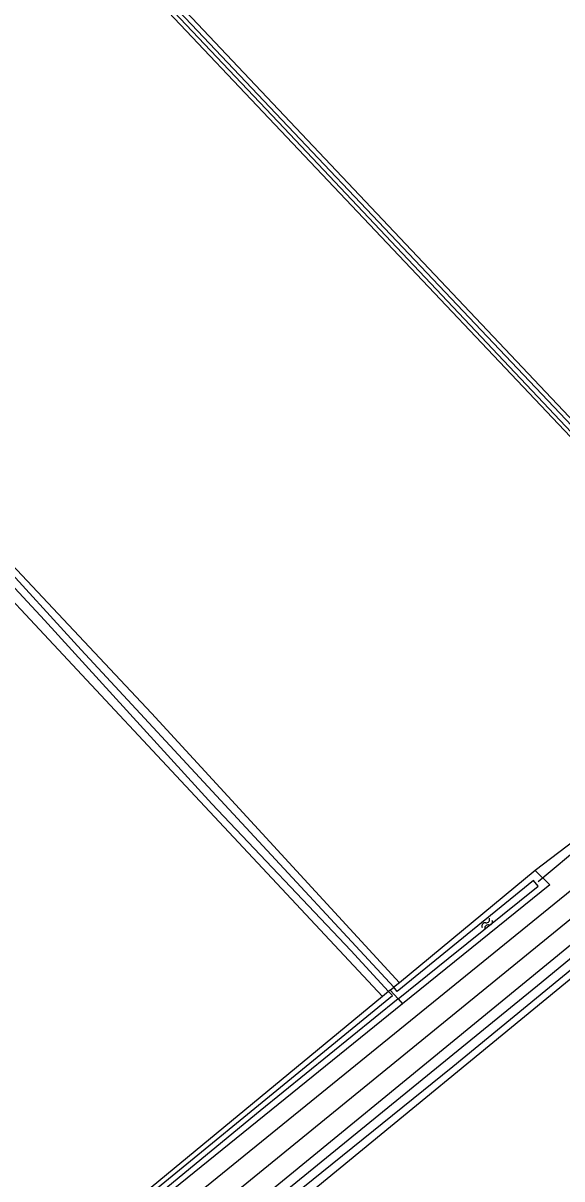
# Model space of a CAD drawing. Extents: x 136000 to 141000, y 400494 to 402006.
# Drawn here: x 140019.1 to 140088.4, y 401290.4 to 401439 of the extents above; entities that cross this region are included whole.
import ezdxf

# ---------------------------------------------------------------- set-up
doc = ezdxf.new("R2010")
doc.units = 0
for name, color, linetype in [('gg-knt-onverhard', 7, 'Continuous'), ('gg-kntw-bovenkant insteek waterloop', 7, 'Continuous'), ('gg-kntw-waterlijn', 7, 'Continuous'), ('gg-kwrk-duiker nz buis', 7, 'Continuous'), ('gt-grn-groengrens', 7, 'Continuous'), ('gt-grn-vlakafsluiter', 7, 'Continuous'), ('gt-symb-watersymbool', 7, 'Continuous')]:
    doc.layers.add(name, color=color, linetype=linetype)

# ---------------------------------------------------------------- blocks, each defined once
blk = doc.blocks.new('gt0-WA')
at = {"layer": 'gt-symb-watersymbool'}
for centre, start, end in [((-0.32, 0.02), 28.0725, 151.9275), ((0.43, 0.42), 208.0725, 331.9275), ((-0.32, -0.43), 28.0725, 151.9275), ((0.43, -0.03), 208.0725, 331.9275)]:
    blk.add_arc(centre, 0.425, start, end, dxfattribs=at)

msp = doc.modelspace()

# ---------------------------------------------------------------- linework, layer by layer
at = {"layer": 'gg-knt-onverhard'}
for p, q in [((140000, 401250.88), (140207.9, 401420.33)), ((140003.1, 401257.28), (140203.21, 401419.91))]:
    msp.add_line(p, q, dxfattribs=at)
at = {"layer": 'gg-kntw-bovenkant insteek waterloop'}
for p, q in [((140108.81, 401331.93), (140023.83, 401262.22)), ((140084.92, 401330), (140067.46, 401315.59)), ((140065.29, 401313.81), (140023.03, 401278.94))]:
    msp.add_line(p, q, dxfattribs=at)
for points in [[(139999.84, 401482.98), (140069.02, 401409.79), (140105.78, 401370.9), (140118.66, 401357.74)], [(139998.66, 401481.74), (140028.64, 401450.07), (140090.97, 401384.21), (140116.86, 401356.25)], [(140000.25, 401387.84), (140035.57, 401350.25), (140067.46, 401315.59)], [(139997.53, 401386.29), (140039.35, 401341.56), (140065.29, 401313.81)], [(140107.49, 401335.22), (140019.44, 401263), (140021.74, 401260.51)], [(140084.92, 401330), (140086.78, 401328.19), (140067.87, 401312.88)], [(140067.87, 401312.88), (140024.19, 401277.52), (140023.03, 401278.94)]]:
    msp.add_lwpolyline(points, dxfattribs=at)
at = {"layer": 'gg-kntw-waterlijn'}
for points in [[(140117.51, 401356.78), (140112.82, 401361.74), (140093.19, 401382.54), (140052.66, 401425.48), (139986.47, 401495.25), (139951.72, 401532.15), (139908.33, 401578.52), (139880.71, 401607.59), (139881.29, 401608.15), (139914.79, 401572.71), (139935.52, 401550.5), (139957.49, 401526.98), (139981.27, 401501.69), (140025.19, 401455.29), (140094.32, 401382.27), (140118.03, 401357.22)], [(140066.07, 401314.45), (140061.22, 401319.72), (140043.33, 401338.61), (140021.84, 401362.23), (139972.45, 401415.42), (139954.21, 401435.06)], [(140066.73, 401315), (140026.56, 401358.41), (140015.4, 401370.56), (139997.88, 401389.28), (139984.4, 401403.69), (139968.54, 401420.81), (139954.87, 401435.58)], [(140108.36, 401334.25), (140085.69, 401315.58), (140032.12, 401271.89), (140021.13, 401262.92), (140022.74, 401261.33)], [(140023.46, 401261.92), (140022.5, 401262.94), (140028.98, 401268.24), (140047.27, 401282.99), (140074.33, 401304.82), (140100.39, 401326.22), (140108.8, 401333.36), (140109.52, 401332.52)], [(140067.31, 401313.49), (140073.71, 401318.69), (140085.29, 401328.02), (140084.69, 401328.72), (140067.18, 401314.47), (140066.73, 401315)], [(140067.31, 401313.49), (140049.56, 401299.11), (140024.34, 401278.38), (140023.86, 401278.97), (140066.56, 401313.92), (140066.07, 401314.45)]]:
    msp.add_lwpolyline(points, dxfattribs=at)
at = {"layer": 'gg-kwrk-duiker nz buis'}
msp.add_line((140085.31, 401328.61), (140091.24, 401333.58), dxfattribs=at)
at = {"layer": 'gt-grn-groengrens'}
msp.add_line((140089.92, 401333.83), (140084.92, 401330), dxfattribs=at)
at = {"layer": 'gt-grn-vlakafsluiter'}
for p, q in [((140067.46, 401315.59), (140066.73, 401315)), ((140066.07, 401314.45), (140065.29, 401313.81)), ((140066.27, 401314.62), (140066.07, 401314.45)), ((140066.27, 401314.62), (140066.73, 401315)), ((140067.31, 401313.49), (140066.27, 401314.62)), ((140067.31, 401313.49), (140067.87, 401312.88))]:
    msp.add_line(p, q, dxfattribs=at)

# ---------------------------------------------------------------- block references
at = {"layer": 'gt-symb-watersymbool', "rotation": 51.984339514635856}
msp.add_blockref('gt0-WA', (140078.71, 401323.11), dxfattribs=at)

doc.saveas('drawing.dxf')
